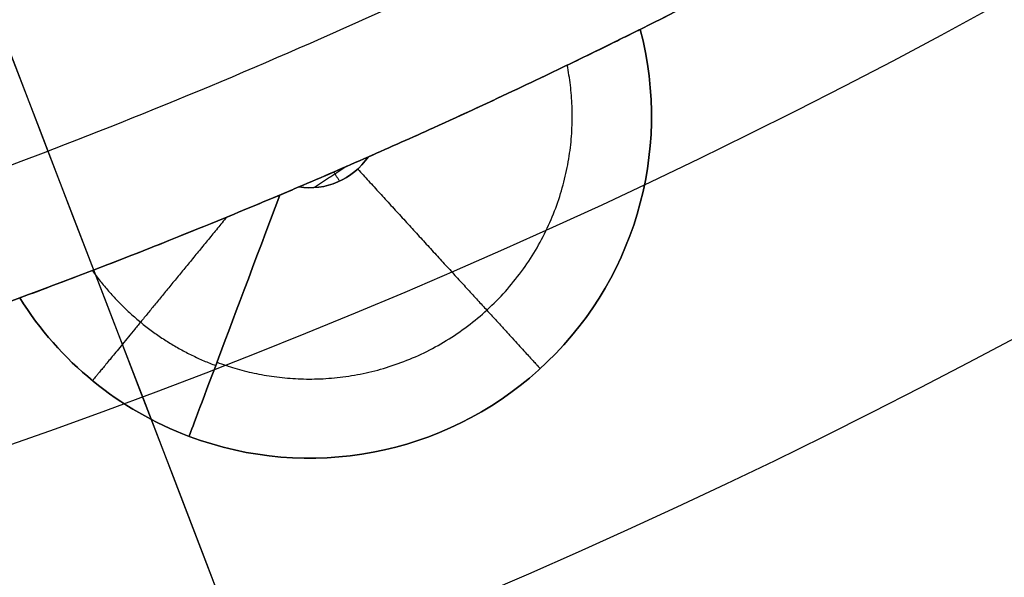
# Model space of a CAD drawing. Header units: millimetres. Extents: x -1645 to 131, y -134 to 129.
# Tile 530 of 656: x 8.02 to 11.66, y -25.31 to -23.25. Entities that reach past the tile are written whole.
import ezdxf

# ---------------------------------------------------------------- set-up
doc = ezdxf.new("R2010")
doc.units = ezdxf.units.MM
doc.layers.add('Capa 01', color=7, linetype='Continuous')
for name, color, linetype, true_color in [('IGES level 19', 7, 'Continuous', 0xffffff), ('IGES level 22', 7, 'Continuous', 0x868b8b), ('IGES level 24', 7, 'Continuous', 0xffffff), ('IGES level 26', 7, 'Continuous', 0x7e7e7e), ('IGES level 3', 7, 'Continuous', 0xcbd2ee), ('IGES level 7', 7, 'Continuous', 0x868b8b), ('IGES level 9', 7, 'Continuous', 0x868b8b)]:
    doc.layers.add(name, color=color, linetype=linetype, true_color=true_color)

# ---------------------------------------------------------------- blocks, each defined once
blk = doc.blocks.new('29913 DOME S')
at = {"layer": 'Capa 01', "extrusion": (0, 0, -1)}
blk.add_arc((-53.45729508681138, 97.23705233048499, -270.7080732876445), 24.05871559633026, 180.8118392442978, 0.8118392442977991, dxfattribs=at)
at = {"layer": 'IGES level 19', "extrusion": (0, 0, -1)}
for centre, radius, start, end in [((-53.41712535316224, 96.73454388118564, -198.8502500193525), 115, 299.5962758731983, 119.5962758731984), ((-53.41712535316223, 96.73454388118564, -198.8502500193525), 112, 299.5962758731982, 119.5962758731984), ((-53.41712535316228, 96.7345438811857, -198.8502500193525), 115, 119.5962758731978, 299.5962758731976), ((-53.41712535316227, 96.7345438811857, -198.8502500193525), 112, 119.5962758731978, 299.5962758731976), ((-53.41712535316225, 96.73454388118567, -192.3502500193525), 115.0000000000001, 151.5615315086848, 267.6310203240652), ((-53.41712535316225, 96.73454388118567, -192.3502500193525), 112.0000000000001, 151.61419378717, 267.5783580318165)]:
    blk.add_arc(centre, radius, start, end, dxfattribs=at)
at = {"layer": 'IGES level 19'}
for centre, radius, start, end in [((53.41712535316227, 96.7345438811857, 198.8502500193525), 115, 60.40372412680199, 240.403724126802), ((53.41712535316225, 96.73454388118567, 198.8502500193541), 115, 60.40372471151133, 240.4037235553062), ((53.41712535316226, 96.7345438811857, 185.8502500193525), 112, 60.40372412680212, 240.403724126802), ((53.41712535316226, 96.73454388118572, 198.8502500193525), 112, 60.40372412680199, 240.403724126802), ((53.41712535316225, 96.73454388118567, 198.8502500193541), 112, 60.40372527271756, 240.4037241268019), ((53.41712535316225, 96.73454388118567, 198.8502500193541), 115, 240.403724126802, 60.40372415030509), ((53.41712535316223, 96.73454388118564, 198.8502500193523), 115, 240.403724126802, 60.40372412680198), ((53.41712535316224, 96.73454388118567, 185.8502500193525), 115, 273.1831894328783, 60.40372412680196), ((53.41712535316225, 96.73454388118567, 198.8502500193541), 112, 240.403724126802, 60.40372415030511), ((53.41712535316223, 96.73454388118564, 185.8502500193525), 112, 240.403724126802, 60.40372412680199), ((53.41712535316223, 96.73454388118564, 198.8502500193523), 112, 240.403724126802, 60.40372412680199)]:
    blk.add_arc(centre, radius, start, end, dxfattribs=at)
at = {"layer": 'IGES level 19', "extrusion": (-0.9334006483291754, -0.3588359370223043, 6.123233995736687e-17)}
for radius in [112, 115]:
    blk.add_arc((-71.12410174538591, 198.8502500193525, -84.57141013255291), radius, 359.9999994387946, 90.0000000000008, dxfattribs=at)
at = {"layer": 'IGES level 19', "extrusion": (-0.314759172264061, -0.9491715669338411, 6.123233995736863e-17)}
for radius in [112, 115]:
    blk.add_arc((20.25393161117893, 198.8502500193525, -108.6312087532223), radius, 359.9999994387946, 90.0000000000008, dxfattribs=at)
at = {"layer": 'IGES level 22', "extrusion": (0, 0, -1)}
for centre, radius, start in [((-53.41712535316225, 96.73454388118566, -194.8502500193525), 25.99999999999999, 98.28214847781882), ((-53.41712535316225, 96.73454388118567, -191.0502500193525), 21.75, 98.28214847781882), ((-53.41712535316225, 96.73454388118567, -191.0502500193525), 20.94999999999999, 98.28214847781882), ((-53.41712535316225, 96.73454388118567, -159.3502500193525), 20.94999999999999, 98.28214847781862)]:
    blk.add_arc(centre, radius, start, 278.2821484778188, dxfattribs=at)
at = {"layer": 'IGES level 22'}
for centre, radius, start, end in [((53.41712535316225, 96.73454388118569, 194.0502500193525), 26, 261.7178515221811, 81.71785152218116), ((53.41712535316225, 96.73454388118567, 194.4502500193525), 25.99999999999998, 261.7178515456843, 81.7178515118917), ((53.41712535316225, 96.73454388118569, 194.0502500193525), 24.75, 261.7178515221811, 81.71785152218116), ((53.41712535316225, 96.73454388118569, 194.8502500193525), 24.75, 261.7178515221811, 81.71785152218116), ((53.41712535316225, 96.73454388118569, 159.3502500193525), 21.74999999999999, 261.717851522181, 81.71785152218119), ((53.41712535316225, 96.73454388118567, 175.2002500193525), 21.74999999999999, 261.7178515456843, 81.71785151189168), ((53.41712535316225, 96.73454388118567, 175.2002500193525), 20.94999999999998, 261.7178515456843, 81.71785151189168)]:
    blk.add_arc(centre, radius, start, end, dxfattribs=at)
for points, weights in [([(50.15751180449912, 74.34186511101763, 193.1715703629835), (94.9428693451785, 67.82263801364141, 193.1715703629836), (101.4620964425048, 112.6079955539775, 193.1715703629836), (56.67673890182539, 119.1272226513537, 193.1715703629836)], [0.8164906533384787, 0.2721635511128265, 0.2721635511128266, 0.816490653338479]), ([(50.23899759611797, 74.90165084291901, 193.7372557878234), (93.90478367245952, 68.54539532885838, 193.7372557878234), (100.2610391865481, 112.2111814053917, 193.7372557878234), (56.59525311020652, 118.5674369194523, 193.7372557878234)], [0.816490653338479, 0.2721635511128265, 0.2721635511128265, 0.816490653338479]), ([(50.38956037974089, 75.93597715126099, 157.5824830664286), (91.98669383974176, 69.88084720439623, 157.5824830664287), (98.04182378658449, 111.4779806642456, 157.5824830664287), (56.44469032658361, 117.5331106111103, 157.5824830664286)], [0.816490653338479, 0.2721635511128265, 0.2721635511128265, 0.816490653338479])]:
    blk.add_rational_spline(points, weights, degree=3, dxfattribs=at)
at = {"layer": 'IGES level 24', "extrusion": (0, 0, -1)}
blk.add_arc((-53.41712535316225, 96.73454388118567, -217.8332816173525), 19.84999999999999, 145.5001420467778, 278.2821484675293, dxfattribs=at)
at = {"layer": 'IGES level 26', "extrusion": (0, 0, -1)}
for centre, radius, start, end in [((-53.41712535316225, 96.73454388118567, -205.4695294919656), 28.40000000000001, 290.5958661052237, 110.5958661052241), ((-53.41712535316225, 96.73454388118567, -203.4695294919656), 28.4, 290.5958661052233, 110.5958661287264), ((-53.41712535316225, 96.73454388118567, -203.9695294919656), 26.3, 290.5958661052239, 110.5958661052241), ((-53.41712535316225, 96.73454388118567, -202.7195294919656), 26.30000000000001, 290.5958661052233, 110.5958661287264), ((-53.41712535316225, 96.73454388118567, -205.4695294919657), 28.4, 110.595866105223, 290.5958661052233), ((-53.41712535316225, 96.73454388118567, -203.4695294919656), 28.4, 110.5958661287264, 290.5958660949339), ((-53.41712535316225, 96.73454388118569, -203.9695294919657), 26.3, 110.5958661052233, 290.5958661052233), ((-53.41712535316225, 96.73454388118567, -202.7195294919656), 26.30000000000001, 110.5958661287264, 290.5958660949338), ((-53.41712535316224, 96.73454388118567, -214.2695294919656), 23.1, 290.5958661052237, 110.5958661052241), ((-53.41712535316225, 96.73454388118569, -214.2695294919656), 23.1, 110.5958661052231, 290.5958661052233), ((-53.41712535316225, 96.73454388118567, -210.7181103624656), 20.59548659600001, 110.5958661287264, 290.5958660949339), ((-53.41712535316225, 96.73454388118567, -207.7181103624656), 20.59548659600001, 110.5958661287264, 290.5958660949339), ((-53.41712535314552, 96.73454388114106, -214.2695294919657), 21.85790949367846, 134.2227840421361, 290.5958661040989), ((-53.41712535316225, 96.73454388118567, -213.2695294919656), 20.59548659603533, 148.1564421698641, 290.5958661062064), ((-53.41712535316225, 96.73454388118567, -212.6766129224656), 20.59548659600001, 220.0958023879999, 290.5958660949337), ((-53.41712536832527, 96.7345438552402, -205.4695293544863), 23.09999997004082, 239.6978021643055, 243.4939300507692), ((-53.41712535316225, 96.73454388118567, -209.8695294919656), 23.10000000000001, 239.6978021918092, 243.4939300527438), ((-62.50348583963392, 75.74135944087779, -205.4695294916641), 1.264498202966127, 165.2804984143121, 290.5958661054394), ((-62.50348583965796, 75.74135944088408, -212.4695294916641), 1.264498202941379, 165.2804984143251, 290.5958660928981), ((-62.50348583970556, 75.74135944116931, -208.9695294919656), 1.264498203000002, 165.2804984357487, 290.595866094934), ((-62.50348583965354, 75.74135944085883, -213.4695294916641), 0.2644982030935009, 214.6150583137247, 278.576673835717), ((-53.41712535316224, 96.73454388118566, -205.4695294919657), 23.0999999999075, 249.6978021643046, 290.5958661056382), ((-62.50348583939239, 75.7413594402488, -205.4695294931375), 1.264498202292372, 290.5958661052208, 327.9112338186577), ((-62.50348583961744, 75.7413594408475, -212.4695294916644), 1.264498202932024, 290.595866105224, 327.911233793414), ((-62.50348583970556, 75.74135944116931, -208.9695294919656), 1.264498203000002, 290.5958661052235, 327.9112338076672)]:
    blk.add_arc(centre, radius, start, end, dxfattribs=at)
at = {"layer": 'IGES level 26'}
for centre, radius, start, end in [((53.41712535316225, 96.73454388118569, 201.4695294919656), 28.4, 69.40413389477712, 249.4041338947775), ((53.41712535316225, 96.73454388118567, 201.4695294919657), 28.4, 249.4041338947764, 69.4041338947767), ((53.41712535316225, 96.73454388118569, 201.4695294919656), 26.3, 69.40413389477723, 249.4041338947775), ((53.41712535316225, 96.73454388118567, 201.4695294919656), 26.3, 249.4041338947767, 69.4041338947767), ((53.41712535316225, 96.73454388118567, 206.2100279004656), 21.85790949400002, 249.4041339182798, 69.40413388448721), ((53.41712535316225, 96.73454388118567, 209.2100279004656), 21.85790949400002, 249.4041339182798, 69.40413388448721), ((53.41712535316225, 96.73454388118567, 212.1088474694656), 21.85790949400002, 249.4041339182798, 69.40413388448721), ((53.41712535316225, 96.73454388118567, 213.6178474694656), 21.85790949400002, 249.4041339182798, 327.4446762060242), ((53.41712535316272, 96.73454388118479, 205.4695294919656), 23.10000000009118, 296.5060699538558, 300.3021978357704), ((62.50348583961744, 75.74135944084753, 212.4695294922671), 1.264498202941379, 249.4041338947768, 14.71950157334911), ((62.50348583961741, 75.74135944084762, 205.4695294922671), 1.264498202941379, 249.4041338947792, 14.71950157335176), ((62.503485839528, 75.74135944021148, 213.4695294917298), 0.2644982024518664, 261.4233261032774, 325.3849418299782), ((53.4171253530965, 96.73454388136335, 205.4695294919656), 23.10000000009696, 249.4041338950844, 290.3021978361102), ((62.50348583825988, 75.74135943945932, 205.4695294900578), 1.264498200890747, 212.0887661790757, 249.4041339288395), ((62.50348584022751, 75.74135944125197, 212.4695294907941), 1.264498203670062, 212.0887662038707, 249.4041338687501)]:
    blk.add_arc(centre, radius, start, end, dxfattribs=at)
at = {"layer": 'IGES level 26', "extrusion": (-7.693443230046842e-08, 1.748335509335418e-07, 0.9999999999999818)}
blk.add_arc((53.41714019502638, 96.73451015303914, 213.4695378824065), 23.10000392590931, 293.0566675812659, 293.751600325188, dxfattribs=at)
at = {"layer": 'IGES level 26', "extrusion": (-7.145197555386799e-08, 1.623746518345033e-07, -0.9999999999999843)}
blk.add_arc((-53.41710817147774, 96.73458292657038, -213.4695216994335), 23.10000478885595, 246.2483996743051, 246.9433323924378, dxfattribs=at)
at = {"layer": 'IGES level 26', "extrusion": (0.9360849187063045, -0.3517741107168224, -1.525675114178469e-10)}
blk.add_arc((92.62295424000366, 212.469529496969, 31.86472106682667), 1.000000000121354, 92.66958350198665, 179.9999999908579, dxfattribs=at)
at = {"layer": 'IGES level 26', "extrusion": (-0.9360849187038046, 0.3517741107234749, -1.170965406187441e-30)}
blk.add_arc((-92.62295424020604, 212.4695294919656, -31.86472109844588), 1.000000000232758, 0, 87.33041652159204, dxfattribs=at)
at = {"layer": 'IGES level 26'}
for points, weights, knots in [([(34.08698964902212, 87.96422099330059, 204.0302880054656), (39.1505379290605, 76.8039619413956, 204.2802880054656), (51.34737992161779, 75.60899385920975, 204.5302880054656), (63.54422191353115, 74.41402577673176, 204.7802880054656), (70.67751562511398, 84.37931674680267, 205.0302880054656), (77.8108093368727, 94.34460771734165, 205.2802880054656), (72.74726105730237, 105.5048667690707, 205.5302880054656), (67.68371277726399, 116.6651258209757, 205.7802880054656), (55.4868707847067, 117.8600939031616, 206.0302880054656), (43.29002879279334, 119.0550619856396, 206.2802880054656), (36.15673508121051, 109.0897710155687, 206.5302880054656), (29.02344136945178, 99.1244800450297, 206.7802880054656), (34.08698964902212, 87.96422099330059, 207.0302880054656), (39.1505379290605, 76.8039619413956, 207.2802880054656), (51.34737992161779, 75.60899385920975, 207.5302880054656), (63.54422191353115, 74.41402577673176, 207.7802880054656), (70.67751562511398, 84.37931674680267, 208.0302880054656), (77.8108093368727, 94.34460771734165, 208.2802880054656), (72.74726105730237, 105.5048667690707, 208.5302880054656), (67.68371277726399, 116.6651258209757, 208.7802880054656), (55.4868707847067, 117.8600939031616, 209.0302880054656), (43.29002879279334, 119.0550619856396, 209.2802880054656), (36.15673508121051, 109.0897710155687, 209.5302880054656), (29.02344136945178, 99.1244800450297, 209.7802880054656), (34.08698964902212, 87.96422099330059, 210.0302880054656), (39.1505379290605, 76.8039619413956, 210.2802880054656), (51.34737992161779, 75.60899385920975, 210.5302880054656), (63.54422191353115, 74.41402577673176, 210.7802880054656), (70.67751562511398, 84.37931674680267, 211.0302880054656), (77.8108093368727, 94.34460771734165, 211.2802880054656), (72.74726105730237, 105.5048667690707, 211.5302880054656), (67.68371277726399, 116.6651258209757, 211.7802880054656), (55.4868707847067, 117.8600939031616, 212.0302880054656), (43.29002879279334, 119.0550619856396, 212.2802880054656), (36.15673508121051, 109.0897710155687, 212.5302880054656), (29.02344136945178, 99.1244800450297, 212.7802880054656), (34.08698964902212, 87.96422099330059, 213.0302880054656), (39.1505379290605, 76.8039619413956, 213.2802880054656), (51.34737992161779, 75.60899385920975, 213.5302880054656), (59.8721689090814, 74.77378989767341, 213.7050215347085), (66.58911029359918, 80.0890783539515, 213.9008347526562)], [1, 0.866025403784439, 1, 0.866025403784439, 1, 0.866025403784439, 1, 0.866025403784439, 1, 0.866025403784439, 1, 0.866025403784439, 1, 0.866025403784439, 1, 0.866025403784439, 1, 0.866025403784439, 1, 0.866025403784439, 1, 0.866025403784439, 1, 0.866025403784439, 1, 0.866025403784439, 1, 0.866025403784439, 1, 0.866025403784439, 1, 0.866025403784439, 1, 0.866025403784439, 1, 0.866025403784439, 1, 0.866025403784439, 1, 0.9024248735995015, 0.9469797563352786], [0, 0, 0, 0.0416666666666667, 0.0416666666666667, 0.0833333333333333, 0.0833333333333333, 0.125, 0.125, 0.166666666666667, 0.166666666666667, 0.208333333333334, 0.208333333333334, 0.25, 0.25, 0.291666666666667, 0.291666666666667, 0.333333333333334, 0.333333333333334, 0.375, 0.375, 0.416666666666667, 0.416666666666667, 0.458333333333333, 0.458333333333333, 0.5, 0.5, 0.541666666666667, 0.541666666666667, 0.583333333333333, 0.583333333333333, 0.625, 0.625, 0.666666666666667, 0.666666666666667, 0.708333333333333, 0.708333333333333, 0.75, 0.75, 0.791666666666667, 0.791666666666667, 0.8220129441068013, 0.8220129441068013, 0.8220129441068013]), ([(34.08698964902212, 87.96422099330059, 206.1390354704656), (39.1505379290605, 76.80396194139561, 206.3890354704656), (51.3473799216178, 75.60899385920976, 206.6390354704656), (63.54422191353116, 74.41402577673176, 206.8890354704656), (70.67751562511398, 84.37931674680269, 207.1390354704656), (77.8108093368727, 94.34460771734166, 207.3890354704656), (72.74726105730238, 105.5048667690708, 207.6390354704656), (67.68371277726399, 116.6651258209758, 207.8890354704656), (55.4868707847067, 117.8600939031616, 208.1390354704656), (43.29002879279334, 119.0550619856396, 208.3890354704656), (36.15673508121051, 109.0897710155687, 208.6390354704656), (29.02344136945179, 99.12448004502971, 208.8890354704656), (34.08698964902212, 87.96422099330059, 209.1390354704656), (39.1505379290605, 76.80396194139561, 209.3890354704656), (51.3473799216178, 75.60899385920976, 209.6390354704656), (63.54422191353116, 74.41402577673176, 209.8890354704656), (70.67751562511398, 84.37931674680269, 210.1390354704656), (77.8108093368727, 94.34460771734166, 210.3890354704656), (72.74726105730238, 105.5048667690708, 210.6390354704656), (67.68371277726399, 116.6651258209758, 210.8890354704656), (55.4868707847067, 117.8600939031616, 211.1390354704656), (43.29002879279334, 119.0550619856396, 211.3890354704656), (36.15673508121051, 109.0897710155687, 211.6390354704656), (29.02344136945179, 99.12448004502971, 211.8890354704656), (34.08698964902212, 87.96422099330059, 212.1390354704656), (39.1505379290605, 76.80396194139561, 212.3890354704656), (51.3473799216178, 75.60899385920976, 212.6390354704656), (63.54422191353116, 74.41402577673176, 212.8890354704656), (70.67751562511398, 84.37931674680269, 213.1390354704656), (77.8108093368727, 94.34460771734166, 213.3890354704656), (72.74726105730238, 105.5048667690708, 213.6390354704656), (70.28686682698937, 110.9276721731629, 213.7605112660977), (65.3648825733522, 114.2794521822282, 213.9007409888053)], [1, 0.866025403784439, 1, 0.866025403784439, 1, 0.866025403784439, 1, 0.866025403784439, 1, 0.866025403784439, 1, 0.866025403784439, 1, 0.866025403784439, 1, 0.866025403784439, 1, 0.866025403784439, 1, 0.866025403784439, 1, 0.866025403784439, 1, 0.866025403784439, 1, 0.866025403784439, 1, 0.866025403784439, 1, 0.866025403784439, 1, 0.9300859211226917, 0.9331405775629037], [0, 0, 0, 0.0416666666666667, 0.0416666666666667, 0.0833333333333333, 0.0833333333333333, 0.125, 0.125, 0.166666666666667, 0.166666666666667, 0.208333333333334, 0.208333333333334, 0.25, 0.25, 0.291666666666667, 0.291666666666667, 0.333333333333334, 0.333333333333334, 0.375, 0.375, 0.416666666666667, 0.416666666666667, 0.458333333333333, 0.458333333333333, 0.5, 0.5, 0.541666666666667, 0.541666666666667, 0.583333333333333, 0.583333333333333, 0.625, 0.625, 0.6467435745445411, 0.6467435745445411, 0.6467435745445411]), ([(45.72807867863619, 76.27368444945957, 203.9739389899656), (48.42184779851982, 75.26138501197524, 204.0375234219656), (51.28583257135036, 74.9807902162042, 204.0945315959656), (63.84536810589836, 73.75028775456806, 204.3445315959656), (71.19078226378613, 84.01191335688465, 204.5945315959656), (78.53619642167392, 94.27353895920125, 204.8445315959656), (73.32207504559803, 105.7656670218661, 205.0945315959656), (69.58128467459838, 114.0105157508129, 205.2738902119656), (61.1061720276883, 117.1954033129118, 205.4739389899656)], [0.949183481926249, 0.965925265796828, 1, 0.866025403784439, 1, 0.866025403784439, 1, 0.900100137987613, 0.949183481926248], [0.0310692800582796, 0.0310692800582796, 0.0310692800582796, 0.0416666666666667, 0.0416666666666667, 0.0833333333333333, 0.0833333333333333, 0.125, 0.125, 0.156069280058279, 0.156069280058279, 0.156069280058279]), ([(45.7280786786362, 76.27368444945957, 206.9739389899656), (48.42184779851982, 75.26138501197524, 207.0375234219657), (51.28583257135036, 74.9807902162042, 207.0945315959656), (63.84536810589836, 73.75028775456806, 207.3445315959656), (71.19078226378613, 84.01191335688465, 207.5945315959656), (78.53619642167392, 94.27353895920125, 207.8445315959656), (73.32207504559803, 105.7656670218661, 208.0945315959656), (69.58128467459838, 114.0105157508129, 208.2738902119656), (61.1061720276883, 117.1954033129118, 208.4739389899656)], [0.94918348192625, 0.965925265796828, 1, 0.866025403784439, 1, 0.866025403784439, 1, 0.900100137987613, 0.949183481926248], [0.28106928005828, 0.28106928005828, 0.28106928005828, 0.291666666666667, 0.291666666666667, 0.333333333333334, 0.333333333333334, 0.375, 0.375, 0.406069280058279, 0.406069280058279, 0.406069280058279]), ([(45.7280786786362, 76.27368444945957, 209.9739389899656), (48.42184779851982, 75.26138501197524, 210.0375234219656), (51.28583257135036, 74.9807902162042, 210.0945315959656), (63.84536810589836, 73.75028775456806, 210.3445315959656), (71.19078226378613, 84.01191335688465, 210.5945315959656), (78.53619642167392, 94.27353895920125, 210.8445315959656), (73.32207504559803, 105.7656670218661, 211.0945315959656), (69.58128467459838, 114.0105157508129, 211.2738902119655), (61.1061720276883, 117.1954033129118, 211.4739389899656)], [0.94918348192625, 0.965925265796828, 1, 0.866025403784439, 1, 0.866025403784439, 1, 0.900100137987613, 0.949183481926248], [0.53106928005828, 0.53106928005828, 0.53106928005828, 0.541666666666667, 0.541666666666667, 0.583333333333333, 0.583333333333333, 0.625, 0.625, 0.656069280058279, 0.656069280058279, 0.656069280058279]), ([(61.1061720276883, 117.1954033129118, 211.4461168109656), (69.5812846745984, 114.0105157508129, 211.2460680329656), (73.32207504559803, 105.7656670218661, 211.0667094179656), (78.53619642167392, 94.27353895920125, 210.8167094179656), (71.19078226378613, 84.01191335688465, 210.5667094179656), (63.84536810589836, 73.75028775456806, 210.3167094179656), (51.28583257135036, 74.9807902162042, 210.0667094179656), (48.42184779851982, 75.26138501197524, 210.0097012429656), (45.7280786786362, 76.27368444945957, 209.9461168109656)], [0.949183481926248, 0.900100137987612, 1, 0.866025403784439, 1, 0.866025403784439, 1, 0.965925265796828, 0.94918348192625], [5.866412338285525, 5.866412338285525, 5.866412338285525, 5.897481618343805, 5.897481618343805, 5.939148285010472, 5.939148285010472, 5.980814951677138, 5.980814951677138, 5.991412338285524, 5.991412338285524, 5.991412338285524]), ([(61.1061720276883, 117.1954033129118, 208.4461168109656), (69.5812846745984, 114.0105157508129, 208.2460680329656), (73.32207504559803, 105.7656670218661, 208.0667094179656), (78.53619642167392, 94.27353895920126, 207.8167094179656), (71.19078226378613, 84.01191335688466, 207.5667094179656), (63.84536810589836, 73.75028775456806, 207.3167094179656), (51.28583257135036, 74.98079021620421, 207.0667094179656), (48.42184779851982, 75.26138501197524, 207.0097012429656), (45.72807867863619, 76.27368444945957, 206.9461168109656)], [0.949183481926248, 0.900100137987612, 1, 0.866025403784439, 1, 0.866025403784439, 1, 0.965925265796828, 0.949183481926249], [6.116412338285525, 6.116412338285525, 6.116412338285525, 6.147481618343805, 6.147481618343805, 6.189148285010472, 6.189148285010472, 6.230814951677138, 6.230814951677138, 6.241412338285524, 6.241412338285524, 6.241412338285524]), ([(67.76010909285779, 113.2283919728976, 214.2695294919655), (71.354166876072, 110.1030138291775, 214.1610641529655), (73.3220750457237, 105.7656670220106, 214.0667094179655), (78.53619642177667, 94.27353895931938, 213.8167094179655), (71.19078226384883, 84.01191335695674, 213.5667094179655), (63.84536810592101, 73.75028775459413, 213.3167094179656), (51.2858325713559, 74.98079021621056, 213.0667094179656), (48.42184779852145, 75.26138501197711, 213.0097012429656), (45.7280786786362, 76.27368444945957, 212.9461168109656)], [0.935098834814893, 0.944834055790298, 1, 0.866025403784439, 1, 0.866025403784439, 1, 0.965925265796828, 0.94918348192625], [5.630324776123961, 5.630324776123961, 5.630324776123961, 5.647481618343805, 5.647481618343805, 5.689148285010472, 5.689148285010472, 5.730814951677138, 5.730814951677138, 5.741412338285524, 5.741412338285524, 5.741412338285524]), ([(45.7280786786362, 76.27368444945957, 212.9739389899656), (48.42184779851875, 75.2613850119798, 213.0375234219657), (51.28583257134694, 74.9807902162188, 213.0945315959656), (63.8453681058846, 73.7502877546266, 213.3445315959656), (71.19078226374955, 84.01191335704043, 213.5945315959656), (78.53619642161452, 94.27353895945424, 213.8445315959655), (73.3220750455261, 105.7656670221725, 214.0945315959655), (71.61784430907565, 109.5218584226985, 214.1762438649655), (68.66192721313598, 112.398650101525, 214.2695294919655)], [0.94918348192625, 0.965925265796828, 1, 0.866025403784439, 1, 0.866025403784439, 1, 0.951869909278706, 0.938321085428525], [0.78106928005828, 0.78106928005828, 0.78106928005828, 0.791666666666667, 0.791666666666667, 0.833333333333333, 0.833333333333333, 0.875, 0.875, 0.889968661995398, 0.889968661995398, 0.889968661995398])]:
    blk.add_rational_spline(points, weights, degree=2, knots=knots, dxfattribs=at)
for points, knots in [([(73.2076521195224, 105.377465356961, 214.2695294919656), (74.0226684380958, 103.4486855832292, 214.2444923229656), (74.54485879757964, 101.4388393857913, 214.2178824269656), (74.99949672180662, 97.28018167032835, 214.1617598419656), (74.92366578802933, 95.21714020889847, 214.1334061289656), (74.17501226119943, 91.12313222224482, 214.0761055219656), (73.50407689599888, 89.142101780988, 214.0478452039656), (71.62399155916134, 85.44972285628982, 213.9941223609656), (70.40532523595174, 83.72776432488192, 213.9697517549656), (67.54966442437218, 80.74110223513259, 213.9167075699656), (65.87667345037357, 79.44128075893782, 213.8880994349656), (62.2801965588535, 77.41322354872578, 213.8307524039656), (60.30314552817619, 76.6544603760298, 213.8011571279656), (56.26777337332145, 75.7559653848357, 213.7442796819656), (54.16452283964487, 75.60365295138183, 213.7163507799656), (50.03132572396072, 75.91521003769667, 213.6648472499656), (47.99002582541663, 76.37797102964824, 213.6386368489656), (46.05231270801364, 77.1364841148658, 213.6102414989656)], [1.889968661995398, 1.889968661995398, 1.889968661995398, 1.889968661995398, 2.014968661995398, 2.014968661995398, 2.139968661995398, 2.139968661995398, 2.264968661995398, 2.264968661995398, 2.389968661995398, 2.389968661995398, 2.514968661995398, 2.514968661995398, 2.639968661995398, 2.639968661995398, 2.764968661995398, 2.764968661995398, 2.889968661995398, 2.889968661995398, 2.889968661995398, 2.889968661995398]), ([(62.72116444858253, 75.59110857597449, 213.4695294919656), (62.80208362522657, 75.62671656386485, 213.4695294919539), (62.8833383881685, 75.66303713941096, 213.4651850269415), (62.96264978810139, 75.69902717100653, 213.4500106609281), (63.07063039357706, 75.748026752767, 213.4293511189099), (63.17681723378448, 75.79727094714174, 213.3887907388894), (63.27160454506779, 75.84197965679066, 213.3295954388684), (63.3653496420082, 75.88619678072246, 213.2710510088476), (63.45065563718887, 75.92723434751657, 213.1927492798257), (63.51949745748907, 75.96071231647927, 213.1015858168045), (63.58439950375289, 75.99227436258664, 213.0156395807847), (63.63657665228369, 76.01802049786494, 212.915840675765), (63.67157979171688, 76.03536118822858, 212.8106300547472), (63.70761035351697, 76.0532108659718, 212.7023312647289), (63.72648488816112, 76.06265219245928, 212.585051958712), (63.7264848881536, 76.06265219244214, 212.4695294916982)], [6.869192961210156, 6.869192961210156, 6.869192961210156, 6.869192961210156, 6.869458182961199, 6.869458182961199, 6.869458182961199, 6.869822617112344, 6.869822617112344, 6.869822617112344, 6.870183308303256, 6.870183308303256, 6.870183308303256, 6.87052283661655, 6.87052283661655, 6.87052283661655, 6.870872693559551, 6.870872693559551, 6.870872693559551, 6.870872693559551]), ([(63.72648488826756, 76.06265219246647, 212.4695294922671), (63.72648488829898, 76.06265219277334, 212.5850519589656), (63.70761035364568, 76.053210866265, 212.7023312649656), (63.67157979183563, 76.03536118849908, 212.8106300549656), (63.63657665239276, 76.0180204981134, 212.9158406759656), (63.58439950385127, 75.99227436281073, 213.0156395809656), (63.51949745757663, 75.96071231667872, 213.1015858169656), (63.45065563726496, 75.9272343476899, 213.1927492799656), (63.36534964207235, 75.88619678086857, 213.2710510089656), (63.27160454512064, 75.84197965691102, 213.3295954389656), (63.17681723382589, 75.79727094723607, 213.3887907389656), (63.07063039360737, 75.74802675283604, 213.4293511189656), (62.96264978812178, 75.69902717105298, 213.4500106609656), (62.88333838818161, 75.66303713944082, 213.4651850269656), (62.80208362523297, 75.62671656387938, 213.4695294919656), (62.72116444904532, 75.59110857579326, 213.4695294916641)], [3.711369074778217, 3.711369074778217, 3.711369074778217, 3.711369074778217, 3.71171564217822, 3.71171564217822, 3.71171564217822, 3.712051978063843, 3.712051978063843, 3.712051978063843, 3.712409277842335, 3.712409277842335, 3.712409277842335, 3.712770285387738, 3.712770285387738, 3.712770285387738, 3.713033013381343, 3.713033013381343, 3.713033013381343, 3.713033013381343]), ([(61.43216996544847, 75.06961692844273, 212.4695294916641), (61.43216996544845, 75.06961692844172, 212.5793648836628), (61.45001593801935, 75.0761968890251, 212.6907146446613), (61.48413185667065, 75.08891138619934, 212.7943402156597), (61.51824267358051, 75.10162398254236, 212.897950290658), (61.56954105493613, 75.12082574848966, 212.9966811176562), (61.63356855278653, 75.14519323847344, 213.0825118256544), (61.69787513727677, 75.16966694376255, 213.1687166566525), (61.7767469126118, 75.20002719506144, 213.2442390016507), (61.86346964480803, 75.2340957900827, 213.3032650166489), (61.95134986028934, 75.26861909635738, 213.363078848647), (62.04956756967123, 75.30786144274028, 213.4074327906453), (62.15004391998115, 75.34889137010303, 213.4341448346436), (62.22987542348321, 75.38149089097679, 213.4553683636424), (62.31227539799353, 75.41567468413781, 213.4655973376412), (62.39405793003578, 75.45016741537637, 213.46844423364)], [6.855398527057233, 6.855398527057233, 6.855398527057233, 6.855398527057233, 6.855728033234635, 6.855728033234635, 6.855728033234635, 6.856057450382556, 6.856057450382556, 6.856057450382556, 6.856388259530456, 6.856388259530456, 6.856388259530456, 6.856723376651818, 6.856723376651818, 6.856723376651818, 6.856988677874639, 6.856988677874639, 6.856988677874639, 6.856988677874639]), ([(62.39405793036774, 75.45016741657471, 213.4684442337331), (62.31227539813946, 75.41567468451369, 213.4655973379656), (62.22987542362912, 75.38149089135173, 213.4553683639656), (62.15004392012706, 75.34889137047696, 213.4341448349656), (62.04956756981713, 75.30786144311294, 213.4074327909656), (61.95134986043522, 75.26861909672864, 213.3630788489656), (61.86346964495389, 75.23409579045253, 213.3032650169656), (61.77674691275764, 75.20002719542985, 213.2442390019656), (61.69787513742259, 75.16966694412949, 213.1687166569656), (61.63356855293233, 75.14519323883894, 213.0825118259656), (61.56954105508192, 75.12082574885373, 212.9966811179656), (61.51824267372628, 75.10162398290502, 212.8979502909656), (61.4841318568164, 75.08891138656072, 212.7943402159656), (61.45001593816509, 75.07619688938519, 212.6907146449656), (61.43216996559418, 75.06961692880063, 212.5793648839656), (61.43216996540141, 75.06961692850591, 212.4695294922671)], [2.175479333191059, 2.175479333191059, 2.175479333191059, 2.175479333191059, 2.175745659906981, 2.175745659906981, 2.175745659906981, 2.176082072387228, 2.176082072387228, 2.176082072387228, 2.176414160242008, 2.176414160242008, 2.176414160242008, 2.176744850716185, 2.176744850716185, 2.176744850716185, 2.177075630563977, 2.177075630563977, 2.177075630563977, 2.177075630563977])]:
    blk.add_open_spline(points, degree=3, knots=knots, dxfattribs=at)
for points, degree in [([(63.7264848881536, 76.06265219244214, 212.4695294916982), (63.72648488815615, 76.06265219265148, 205.4695294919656)], 1), ([(63.72648488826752, 76.0626521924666, 205.4695294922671), (63.72648488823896, 76.0626521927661, 212.4695294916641)], 1), ([(62.64166190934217, 75.55630208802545, 213.4695294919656), (62.52219909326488, 75.47751850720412, 213.4695294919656)], 1), ([(62.59283993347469, 75.53510374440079, 213.4695294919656), (62.6149924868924, 75.50151290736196, 213.4695294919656)], 1), ([(62.39405793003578, 75.45016741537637, 213.46844423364), (62.41739205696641, 75.46000885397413, 213.4692565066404), (62.44072688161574, 75.4698958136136, 213.4695294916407), (62.4640404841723, 75.47981907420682, 213.4695294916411)], 3), ([(62.46404048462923, 75.47981907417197, 213.4695294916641), (62.44072688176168, 75.46989581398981, 213.4695294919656), (62.41739205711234, 75.4600088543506, 213.4692565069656), (62.39405793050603, 75.45016741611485, 213.4684442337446)], 3), ([(61.43216996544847, 75.06961692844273, 212.4695294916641), (61.43216996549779, 75.06961692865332, 205.4695294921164)], 1), ([(63.47064267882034, 74.92676546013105, 212.4695294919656), (63.47064267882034, 74.92676546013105, 205.4695294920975)], 1), ([(61.66418736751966, 74.7955614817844, 212.4695294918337), (61.66418736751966, 74.7955614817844, 205.4695294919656)], 1), ([(62.0586681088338, 74.55768174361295, 205.4695294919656), (62.05866810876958, 74.55768174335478, 212.4695294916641)], 1), ([(62.05866810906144, 74.5576817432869, 212.4695294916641), (62.05866810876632, 74.55768174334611, 205.4695294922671)], 1)]:
    blk.add_open_spline(points, degree=degree, dxfattribs=at)
for points, weights in [([(62.16170036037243, 74.83185466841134, 213.1766362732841), (62.95852051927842, 74.5324152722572, 213.1766362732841), (63.62572977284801, 75.07650320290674, 213.1766362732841), (63.4565589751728, 75.93021876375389, 213.176636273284)], [0.8535533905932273, 0.5552539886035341, 0.5430752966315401, 0.8170173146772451]), ([(62.68196630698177, 75.54615692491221, 213.4695294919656), (63.07724852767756, 75.1138402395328, 213.4695294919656), (63.35675526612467, 74.80814617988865, 213.0553159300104), (63.35675526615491, 74.80814617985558, 212.4695294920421)], [0.7267337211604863, 0.5848301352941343, 0.584830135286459, 0.7267337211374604]), ([(62.1974255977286, 75.36829778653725, 213.4454682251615), (61.89136589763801, 74.9952367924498, 213.3376582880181), (61.70145882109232, 74.76375606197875, 212.9517461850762), (61.70145882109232, 74.76375606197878, 212.4695294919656)], [0.9129754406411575, 0.7947842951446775, 0.814929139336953, 0.973409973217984]), ([(61.70082734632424, 75.17090966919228, 213.1632733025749), (61.81554306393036, 75.0094974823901, 213.1632733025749), (61.97230559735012, 74.88901732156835, 213.1632733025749), (62.15708681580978, 74.81957784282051, 213.163273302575)], [0.8522118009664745, 0.8298949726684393, 0.8325280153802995, 0.8601109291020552])]:
    blk.add_rational_spline(points, weights, degree=3, dxfattribs=at)
at = {"layer": 'IGES level 7'}
blk.add_arc((53.41712535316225, 96.73454388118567, 194.8502500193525), 29, 210.4037241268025, 30.4037241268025, dxfattribs=at)
at = {"layer": 'IGES level 7', "extrusion": (0, 0, -1)}
for centre, radius, start, end in [((-53.41712535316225, 96.73454388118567, -196.8502500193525), 29, 149.5962758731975, 329.5962758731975), ((-53.41712535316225, 96.73454388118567, -195.8502500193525), 29, 149.5962758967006, 329.596275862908), ((-53.41712535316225, 96.73454388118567, -196.8502500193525), 20.25, 149.5962758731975, 329.5962758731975), ((-53.41712535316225, 96.73454388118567, -194.8502500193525), 20.25, 149.5962758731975, 329.5962758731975), ((-53.41712535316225, 96.73454388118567, -196.8502500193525), 20.25, 149.5962758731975, 329.5962758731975), ((-53.41712535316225, 96.73454388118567, -195.8502500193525), 20.25, 149.5962758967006, 329.596275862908)]:
    blk.add_arc(centre, radius, start, end, dxfattribs=at)
at = {"layer": 'IGES level 7'}
for points in [[(68.09373026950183, 71.72260138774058, 196.8502500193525), (63.6654443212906, 79.26930814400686, 196.8502500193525)], [(68.09373026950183, 71.72260138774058, 194.8502500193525), (63.6654443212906, 79.26930814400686, 194.8502500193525)]]:
    blk.add_open_spline(points, degree=1, dxfattribs=at)
at = {"layer": 'IGES level 9', "extrusion": (0, 0, -1)}
for centre, radius, start, end in [((-53.41712535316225, 96.73454388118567, -186.3502500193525), 116.5, 86.81681056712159, 266.8168105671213), ((-53.41712535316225, 96.73454388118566, -196.8502500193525), 116.5, 86.81681056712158, 266.8168105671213), ((-53.41712535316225, 96.73454388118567, -196.8502500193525), 115.5, 86.81681056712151, 266.8168105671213), ((-53.41712535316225, 96.73454388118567, -191.6002500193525), 116.5, 86.81681056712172, 266.8168105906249), ((-53.41712535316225, 96.73454388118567, -191.6002500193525), 115.5, 86.81681056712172, 266.8168105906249), ((-53.41712535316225, 96.73454388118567, -185.8502500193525), 106.5, 86.81681056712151, 266.8168105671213), ((-53.41712535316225, 96.73454388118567, -185.3502500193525), 106.5, 86.81681056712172, 266.8168105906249)]:
    blk.add_arc(centre, radius, start, end, dxfattribs=at)
at = {"layer": 'IGES level 9'}
for centre, radius, start, end in [((53.41712535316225, 96.73454388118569, 186.3502500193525), 115.5, 273.1831894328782, 93.18318943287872), ((53.41712535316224, 96.73454388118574, 184.8502500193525), 114.9999999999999, 273.1831894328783, 93.1831894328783), ((53.41712535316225, 96.73454388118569, 184.8502500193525), 106.5, 273.1831894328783, 93.1831894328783), ((53.41712535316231, 96.73454388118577, 185.8502500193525), 114.9999999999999, 273.1831894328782, 60.40372412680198)]:
    blk.add_arc(centre, radius, start, end, dxfattribs=at)
for points, weights in [([(59.8618067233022, -19.14704620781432, 185.2895898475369), (291.6249869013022, -6.257683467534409, 185.289589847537), (278.7356241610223, 225.5054967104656, 185.289589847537), (46.9724439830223, 212.6161339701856, 185.2895898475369)], [0.8164906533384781, 0.2721635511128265, 0.2721635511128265, 0.8164906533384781]), ([(59.8225421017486, -18.44103042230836, 185.9966966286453), (290.173690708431, -5.630196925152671, 185.9966966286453), (277.3628572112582, 224.7209516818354, 185.9966966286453), (47.0117086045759, 211.9101181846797, 185.9966966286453)], [0.8164906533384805, 0.2721635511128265, 0.2721635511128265, 0.8164906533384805])]:
    blk.add_rational_spline(points, weights, degree=3, dxfattribs=at)

msp = doc.modelspace()

# ---------------------------------------------------------------- block references
at = {"layer": 'IGES level 3'}
msp.add_blockref('29913 DOME S', (-53.41712535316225, -99.34655476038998), dxfattribs=at)

doc.saveas('drawing.dxf')
